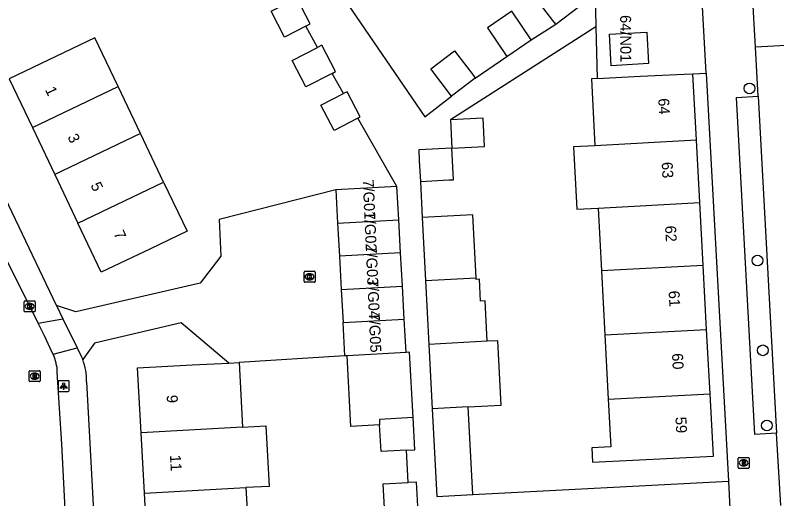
# Model space of a CAD drawing. Extents: x 158087 to 159494, y 382905 to 383981.
# Drawn here: x 158597.5 to 158667.2, y 383572.9 to 383617.1 of the extents above; entities that cross this region are included whole.
import ezdxf

# ---------------------------------------------------------------- set-up
doc = ezdxf.new("R2010")
doc.units = 0
for name, color, linetype in [('IMGEO_Boom', 7, 'Continuous'), ('IMGEO_Brandkraan', 7, 'Continuous'), ('IMGEO_Kolk', 7, 'Continuous'), ('IMGEO_Lichtpunt', 7, 'Continuous'), ('IMGEO_Pand', 7, 'Continuous'), ('IMGEO_Pand_nummerreeks', 7, 'Continuous'), ('IMGEO_Rijbaan_lokaal_open', 7, 'Continuous'), ('IMGEO_Rioolput', 7, 'Continuous'), ('IMGEO_Voetpad_open', 7, 'Continuous')]:
    doc.layers.add(name, color=color, linetype=linetype)

msp = doc.modelspace()

# ---------------------------------------------------------------- linework, layer by layer
at = {"layer": 'IMGEO_Boom'}
for centre in [(158664.689, 383610.437), (158665.416, 383594.692), (158665.909, 383586.484), (158666.277, 383579.614)]:
    msp.add_circle(centre, 0.489, dxfattribs=at)
at = {"layer": 'IMGEO_Brandkraan'}
for p, q in [((158663.654, 383575.76), (158663.654, 383576.612)), ((158663.729, 383576.686), (158664.581, 383576.686)), ((158664.142, 383576.466), (158664.167, 383576.466)), ((158664.655, 383576.612), (158664.655, 383575.76)), ((158664.581, 383575.686), (158663.729, 383575.686)), ((158664.165, 383575.906), (158664.14, 383575.906))]:
    msp.add_line(p, q, dxfattribs=at)
for points in [[(158663.654, 383575.76), (158663.654, 383576.612)], [(158663.729, 383576.686), (158664.581, 383576.686)], [(158664.002, 383576.386), (158664.002, 383575.986), (158664.215, 383575.986)], [(158664.233, 383576.386), (158664.002, 383576.386)], [(158664.181, 383576.305), (158664.127, 383576.305), (158664.127, 383576.229)], [(158664.127, 383576.229), (158664.18, 383576.229)], [(158664.655, 383576.612), (158664.655, 383575.76)], [(158664.581, 383575.686), (158663.729, 383575.686)], [(158664.189, 383576.153), (158664.127, 383576.153), (158664.127, 383576.072)], [(158664.127, 383576.072), (158664.189, 383576.072)]]:
    msp.add_lwpolyline(points, dxfattribs=at)
for centre, radius, start, end in [((158663.731, 383576.61), 0.0765, 91.55205, 178.44795), ((158663.731, 383576.61), 0.0765, 91.55205, 178.44795), ((158664.182, 383576.267), 0.0379, 267.82845, 90.93552), ((158664.237, 383576.241), 0.145, 59.4692, 91.53667), ((158664.262, 383576.288), 0.0922, 285.51372, 58.15012), ((158664.267, 383576.096), 0.105, 301.31148, 78.98903), ((158664.579, 383576.61), 0.0765, 1.55205, 88.44795), ((158664.579, 383576.61), 0.0765, 1.55205, 88.44795), ((158663.731, 383575.762), 0.0765, 181.55205, 268.44795), ((158663.731, 383575.762), 0.0765, 181.55205, 268.44795), ((158664.19, 383576.112), 0.0404, 269.87594, 90.50774), ((158664.221, 383576.237), 0.251, 268.66757, 293.53466), ((158664.579, 383575.762), 0.0765, 271.55205, 358.44795), ((158664.579, 383575.762), 0.0765, 271.55205, 358.44795)]:
    msp.add_arc(centre, radius, start, end, dxfattribs=at)
for centre, major_axis, ratio, start_param, end_param in [((158664.141, 383576.186), (-0.387, 0.002), 0.722429, 4.712389, 7.853982), ((158664.166, 383576.186), (-0.39, 0.002), 0.717154, 1.570796, 4.712389)]:
    msp.add_ellipse(centre, major_axis=major_axis, ratio=ratio, start_param=start_param, end_param=end_param, dxfattribs=at)
at = {"layer": 'IMGEO_Kolk'}
for p, q in [((158623.927, 383592.784), (158623.927, 383593.636)), ((158624.002, 383593.71), (158624.854, 383593.71)), ((158624.928, 383593.636), (158624.928, 383592.784)), ((158624.438, 383592.93), (158624.413, 383592.93)), ((158624.415, 383593.49), (158624.44, 383593.49)), ((158624.854, 383592.71), (158624.002, 383592.71)), ((158598.317, 383590.08), (158598.317, 383590.932)), ((158598.392, 383591.006), (158599.244, 383591.006)), ((158599.318, 383590.932), (158599.318, 383590.08)), ((158598.828, 383590.226), (158598.803, 383590.226)), ((158598.805, 383590.786), (158598.83, 383590.786)), ((158599.244, 383590.006), (158598.392, 383590.006))]:
    msp.add_line(p, q, dxfattribs=at)
for points in [[(158623.927, 383592.784), (158623.927, 383593.636)], [(158624.002, 383593.71), (158624.854, 383593.71)], [(158624.928, 383593.636), (158624.928, 383592.784)], [(158624.248, 383593.41), (158624.371, 383593.41), (158624.371, 383593.259), (158624.501, 383593.41), (158624.665, 383593.41), (158624.519, 383593.259), (158624.672, 383593.01), (158624.52, 383593.01), (158624.435, 383593.174), (158624.371, 383593.107), (158624.371, 383593.01), (158624.248, 383593.01), (158624.248, 383593.41)], [(158624.854, 383592.71), (158624.002, 383592.71)], [(158598.317, 383590.08), (158598.317, 383590.932)], [(158598.392, 383591.006), (158599.244, 383591.006)], [(158599.318, 383590.932), (158599.318, 383590.08)], [(158598.638, 383590.706), (158598.761, 383590.706), (158598.761, 383590.555), (158598.891, 383590.706), (158599.055, 383590.706), (158598.909, 383590.555), (158599.062, 383590.306), (158598.91, 383590.306), (158598.825, 383590.47), (158598.761, 383590.403), (158598.761, 383590.306), (158598.638, 383590.306), (158598.638, 383590.706)], [(158599.244, 383590.006), (158598.392, 383590.006)]]:
    msp.add_lwpolyline(points, dxfattribs=at)
for centre, start, end in [((158624.004, 383593.634), 91.55205, 178.44795), ((158624.004, 383593.634), 91.55205, 178.44795), ((158624.852, 383593.634), 1.55205, 88.44795), ((158624.852, 383593.634), 1.55205, 88.44795), ((158624.004, 383592.786), 181.55205, 268.44795), ((158624.004, 383592.786), 181.55205, 268.44795), ((158624.852, 383592.786), 271.55205, 358.44795), ((158624.852, 383592.786), 271.55205, 358.44795), ((158598.394, 383590.93), 91.55205, 178.44795), ((158598.394, 383590.93), 91.55205, 178.44795), ((158599.242, 383590.93), 1.55205, 88.44795), ((158599.242, 383590.93), 1.55205, 88.44795), ((158598.394, 383590.082), 181.55205, 268.44795), ((158598.394, 383590.082), 181.55205, 268.44795), ((158599.242, 383590.082), 271.55205, 358.44795), ((158599.242, 383590.082), 271.55205, 358.44795)]:
    msp.add_arc(centre, 0.0765, start, end, dxfattribs=at)
for centre, major_axis, ratio, start_param, end_param in [((158624.414, 383593.21), (-0.387, 0.002), 0.722429, 4.712389, 7.853982), ((158624.439, 383593.21), (-0.39, 0.002), 0.717154, 1.570796, 4.712389), ((158598.804, 383590.506), (-0.387, 0.002), 0.722429, 4.712389, 7.853982), ((158598.829, 383590.506), (-0.39, 0.002), 0.717154, 1.570796, 4.712389)]:
    msp.add_ellipse(centre, major_axis=major_axis, ratio=ratio, start_param=start_param, end_param=end_param, dxfattribs=at)
at = {"layer": 'IMGEO_Lichtpunt'}
for p, q in [((158601.428, 383583.614), (158601.428, 383582.807)), ((158601.428, 383583.614), (158601.428, 383582.807)), ((158602.33, 383583.709), (158601.522, 383583.709)), ((158602.33, 383583.709), (158601.522, 383583.709)), ((158602.424, 383582.807), (158602.424, 383583.614)), ((158602.424, 383582.807), (158602.424, 383583.614)), ((158601.522, 383582.713), (158602.33, 383582.713)), ((158601.522, 383582.713), (158602.33, 383582.713))]:
    msp.add_line(p, q, dxfattribs=at)
for points in [[(158601.802, 383583.278), (158601.841, 383583.25), (158601.653, 383582.988), (158601.615, 383583.015), (158601.802, 383583.278)], [(158601.904, 383583.23), (158601.951, 383583.23), (158601.951, 383582.908), (158601.904, 383582.908), (158601.904, 383583.23)], [(158602.014, 383583.25), (158602.052, 383583.277), (158602.239, 383583.015), (158602.2, 383582.987), (158602.014, 383583.25)]]:
    msp.add_lwpolyline(points, dxfattribs=at)
msp.add_circle((158601.927, 383583.412), 0.0994, dxfattribs=at)
for centre, start, end in [((158601.522, 383583.614), 90, 180), ((158601.522, 383583.614), 90, 180), ((158602.33, 383583.614), 0, 90), ((158602.33, 383583.614), 0, 90), ((158601.522, 383582.807), 180, 270), ((158601.522, 383582.807), 180, 270), ((158602.33, 383582.807), 270, 0), ((158602.33, 383582.807), 270, 360)]:
    msp.add_arc(centre, 0.0946, start, end, dxfattribs=at)
at = {"layer": 'IMGEO_Pand'}
for points in [[(158646.968, 383616.299), (158646.691, 383616.661), (158645.055, 383618.798), (158647.226, 383620.46), (158649.048, 383618.078)], [(158624.076, 383616.116), (158624.494, 383616.333), (158623.258, 383618.716), (158622.913, 383618.537)], [(158624.076, 383616.116), (158622.145, 383615.115), (158620.909, 383617.497), (158622.913, 383618.537)], [(158646.968, 383616.299), (158649.138, 383617.96), (158649.048, 383618.078)], [(158644.714, 383614.887), (158642.932, 383617.498), (158640.7, 383615.975), (158642.482, 383613.364)], [(158651.86, 383615.409), (158655.291, 383615.594), (158655.447, 383612.702), (158652.016, 383612.517), (158651.86, 383615.409)], [(158606.914, 383610.599), (158604.791, 383615.049), (158596.938, 383611.3), (158599.061, 383606.851)], [(158642.482, 383613.364), (158644.714, 383614.887)], [(158626.486, 383611.816), (158624.095, 383610.576), (158622.846, 383612.983), (158625.145, 383614.176)], [(158626.486, 383611.816), (158626.788, 383611.973), (158625.539, 383614.38), (158625.145, 383614.176)], [(158637.426, 383609.723), (158635.513, 383612.222), (158637.684, 383613.883), (158639.415, 383611.621), (158639.597, 383611.384)], [(158650.739, 383611.346), (158654.705, 383611.56), (158658.703, 383611.736), (158659.493, 383611.779)], [(158659.821, 383605.699), (158659.493, 383611.779)], [(158639.597, 383611.384), (158637.426, 383609.723)], [(158650.739, 383611.346), (158650.222, 383611.318), (158650.543, 383605.199)], [(158599.061, 383606.851), (158606.914, 383610.599)], [(158608.961, 383606.31), (158606.914, 383610.599)], [(158628.841, 383607.705), (158626.668, 383606.577), (158625.467, 383608.891), (158627.544, 383609.969)], [(158628.841, 383607.705), (158629.069, 383607.823), (158627.869, 383610.137), (158627.544, 383609.969)], [(158637.461, 383604.983), (158640.446, 383605.139), (158640.311, 383607.727), (158637.325, 383607.57)], [(158637.325, 383607.57), (158637.461, 383604.983)], [(158599.061, 383606.851), (158601.107, 383602.563)], [(158608.961, 383606.31), (158601.107, 383602.563)], [(158611.077, 383601.873), (158608.961, 383606.31)], [(158659.821, 383605.699), (158650.543, 383605.199)], [(158660.129, 383599.991), (158659.821, 383605.699)], [(158637.461, 383604.983), (158634.416, 383604.824), (158634.469, 383603.808), (158634.567, 383601.924)], [(158634.567, 383601.924), (158637.175, 383602.065), (158637.612, 383602.088), (158637.461, 383604.983)], [(158650.543, 383605.199), (158648.565, 383605.092), (158648.873, 383599.384), (158650.843, 383599.49)], [(158601.107, 383602.563), (158603.224, 383598.126)], [(158603.224, 383598.126), (158611.077, 383601.873)], [(158611.077, 383601.873), (158613.224, 383597.373), (158609.885, 383595.78), (158605.372, 383593.626), (158603.224, 383598.126)], [(158632.416, 383601.463), (158626.824, 383601.155)], [(158632.583, 383598.428), (158632.416, 383601.463)], [(158626.824, 383601.155), (158626.991, 383598.12)], [(158650.843, 383599.49), (158660.129, 383599.991)], [(158660.439, 383594.247), (158660.129, 383599.991)], [(158650.843, 383599.49), (158651.145, 383593.746)], [(158639.668, 383593.127), (158639.367, 383598.871), (158634.74, 383598.621)], [(158634.74, 383598.621), (158635.041, 383592.878)], [(158626.991, 383598.12), (158632.583, 383598.428)], [(158626.991, 383598.12), (158627.159, 383595.084)], [(158632.75, 383595.393), (158632.583, 383598.428)], [(158632.75, 383595.393), (158627.159, 383595.084)], [(158627.159, 383595.084), (158627.326, 383592.049)], [(158632.918, 383592.357), (158632.75, 383595.393)], [(158660.439, 383594.247), (158651.145, 383593.746)], [(158651.145, 383593.746), (158651.453, 383587.889)], [(158660.755, 383588.391), (158660.439, 383594.247)], [(158635.041, 383592.878), (158639.668, 383593.127)], [(158640.695, 383587.308), (158640.502, 383590.997), (158640.073, 383590.975), (158639.968, 383592.984), (158639.676, 383592.969), (158639.668, 383593.127)], [(158627.326, 383592.049), (158632.918, 383592.357)], [(158633.085, 383589.322), (158632.918, 383592.357)], [(158635.041, 383592.878), (158635.348, 383587.02)], [(158627.326, 383592.049), (158627.494, 383589.014)], [(158627.494, 383589.014), (158633.085, 383589.322)], [(158627.661, 383585.978), (158627.494, 383589.014)], [(158633.253, 383586.287), (158633.085, 383589.322)], [(158651.453, 383587.889), (158660.755, 383588.391)], [(158661.072, 383582.509), (158660.755, 383588.391)], [(158640.695, 383587.308), (158635.348, 383587.02)], [(158638.937, 383581.316), (158641.952, 383581.478), (158641.644, 383587.36), (158640.695, 383587.308)], [(158651.453, 383587.889), (158651.762, 383582.007)], [(158635.348, 383587.02), (158635.656, 383581.139)], [(158627.861, 383585.989), (158627.661, 383585.978)], [(158633.253, 383586.287), (158627.861, 383585.989)], [(158630.842, 383579.677), (158628.218, 383579.532), (158627.861, 383585.989)], [(158633.906, 383580.334), (158633.57, 383586.304), (158633.253, 383586.287)], [(158609.016, 383578.939), (158608.688, 383584.877), (158613.681, 383585.152), (158617.042, 383585.323)], [(158617.042, 383585.323), (158617.975, 383585.371)], [(158617.975, 383585.371), (158618.302, 383579.451)], [(158651.762, 383582.007), (158651.991, 383577.646), (158650.25, 383577.554), (158650.313, 383576.262), (158661.38, 383576.806), (158661.072, 383582.509)], [(158651.762, 383582.007), (158661.072, 383582.509)], [(158638.937, 383581.316), (158635.656, 383581.139)], [(158635.656, 383581.139), (158636.076, 383573.119), (158639.357, 383573.291)], [(158639.357, 383573.291), (158638.937, 383581.316)], [(158633.906, 383580.334), (158630.815, 383580.163), (158630.842, 383579.677)], [(158633.294, 383577.357), (158630.977, 383577.231), (158630.842, 383579.677)], [(158633.294, 383577.357), (158634.065, 383577.399), (158633.906, 383580.334)], [(158618.302, 383579.451), (158609.016, 383578.939)], [(158618.302, 383579.451), (158620.424, 383579.568), (158620.729, 383574.043), (158618.606, 383573.926)], [(158609.32, 383573.414), (158609.016, 383578.939)], [(158634.377, 383571.671), (158631.302, 383571.504), (158631.152, 383574.269), (158633.455, 383574.394)], [(158634.377, 383571.671), (158634.227, 383574.436), (158633.455, 383574.394)], [(158609.32, 383573.414), (158618.606, 383573.926)], [(158609.638, 383567.655), (158609.32, 383573.414)], [(158618.606, 383573.926), (158618.924, 383568.167)]]:
    msp.add_lwpolyline(points, dxfattribs=at)
at = {"layer": 'IMGEO_Rijbaan_lokaal_open'}
for points in [[(158660.723, 383611.837), (158659.969, 383625.636), (158659.962, 383626.325)], [(158650.569, 383619.241), (158650.637, 383616.062)], [(158665.226, 383614.207), (158664.959, 383619.044)], [(158650.637, 383616.062), (158650.739, 383611.346)], [(158668.602, 383614.398), (158665.226, 383614.207)], [(158665.463, 383609.727), (158665.226, 383614.207)], [(158659.493, 383611.779), (158660.723, 383611.837)], [(158665.463, 383609.727), (158667.153, 383578.917)], [(158599.588, 383588.954), (158592.798, 383602.543), (158590.049, 383608.175), (158589.515, 383609.256)], [(158626.824, 383601.155), (158616.171, 383598.459), (158616.304, 383595.101), (158614.412, 383592.628), (158603.043, 383590.015), (158601.262, 383590.591)], [(158601.262, 383590.591), (158601.853, 383589.357)], [(158600.961, 383586.127), (158600.848, 383586.347), (158600.189, 383587.744), (158599.588, 383588.954)], [(158601.853, 383589.357), (158603.154, 383586.723)], [(158617.042, 383585.323), (158612.677, 383588.986), (158604.751, 383587.124), (158603.671, 383585.64)], [(158603.154, 383586.723), (158603.566, 383585.89), (158603.671, 383585.64)], [(158627.661, 383585.978), (158617.975, 383585.371)], [(158605.871, 383502.536), (158605.085, 383516.613), (158604.332, 383531.556), (158604.294, 383532.21), (158604.075, 383535.954), (158603.307, 383549.063), (158602.483, 383563.627), (158601.748, 383577.901), (158601.347, 383584.473)], [(158667.539, 383572.294), (158667.153, 383578.917)]]:
    msp.add_lwpolyline(points, dxfattribs=at)
msp.add_arc((158597.358, 383584.414), 3.989, 0.84442, 25.428, dxfattribs=at)
at = {"layer": 'IMGEO_Rioolput'}
for p, q in [((158598.77, 383583.697), (158598.77, 383584.549)), ((158598.845, 383584.623), (158599.697, 383584.623)), ((158599.771, 383584.549), (158599.771, 383583.697)), ((158599.281, 383583.843), (158599.256, 383583.843)), ((158599.258, 383584.403), (158599.283, 383584.403)), ((158599.697, 383583.623), (158598.845, 383583.623))]:
    msp.add_line(p, q, dxfattribs=at)
for points in [[(158598.77, 383583.697), (158598.77, 383584.549)], [(158598.845, 383584.623), (158599.697, 383584.623)], [(158599.771, 383584.549), (158599.771, 383583.697)], [(158599.359, 383584.321), (158599.107, 383584.323), (158599.107, 383583.923)], [(158599.107, 383583.923), (158599.231, 383583.923), (158599.231, 383584.085), (158599.242, 383584.085)], [(158599.285, 383584.242), (158599.231, 383584.242), (158599.231, 383584.161)], [(158599.231, 383584.161), (158599.283, 383584.161)], [(158599.289, 383584.056), (158599.36, 383583.923), (158599.5, 383583.923), (158599.435, 383584.049)], [(158599.697, 383583.623), (158598.845, 383583.623)]]:
    msp.add_lwpolyline(points, dxfattribs=at)
for centre, radius, start, end in [((158598.847, 383584.547), 0.0765, 91.55205, 178.44795), ((158598.847, 383584.547), 0.0765, 91.55205, 178.44795), ((158599.695, 383584.547), 0.0765, 1.55205, 88.44795), ((158599.695, 383584.547), 0.0765, 1.55205, 88.44795), ((158599.241, 383584.032), 0.0533, 26.02933, 88.69889), ((158599.267, 383584.35), 0.19, 274.7715, 282.96867), ((158599.291, 383584.146), 0.0964, 77.00612, 93.18647), ((158599.305, 383584.203), 0.0378, 276.66336, 79.67722), ((158599.358, 383584.211), 0.109, 350.36119, 89.41601), ((158599.356, 383584.211), 0.112, 277.58423, 350.98172), ((158599.34, 383583.996), 0.108, 29.51342, 73.79051), ((158598.847, 383583.699), 0.0765, 181.55205, 268.44795), ((158598.847, 383583.699), 0.0765, 181.55205, 268.44795), ((158599.695, 383583.699), 0.0765, 271.55205, 358.44795), ((158599.695, 383583.699), 0.0765, 271.55205, 358.44795)]:
    msp.add_arc(centre, radius, start, end, dxfattribs=at)
for centre, major_axis, ratio, start_param, end_param in [((158599.257, 383584.123), (-0.387, 0.002), 0.722429, 4.712389, 7.853982), ((158599.282, 383584.123), (-0.39, 0.002), 0.717154, 1.570796, 4.712389)]:
    msp.add_ellipse(centre, major_axis=major_axis, ratio=ratio, start_param=start_param, end_param=end_param, dxfattribs=at)
at = {"layer": 'IMGEO_Voetpad_open'}
for points in [[(158627.513, 383618.775), (158634.972, 383607.845), (158637.426, 383609.723)], [(158625.145, 383614.176), (158624.076, 383616.116)], [(158650.637, 383616.062), (158637.325, 383607.57)], [(158644.714, 383614.887), (158646.968, 383616.299)], [(158601.262, 383590.591), (158594.067, 383605.6), (158591.349, 383611.256), (158592.055, 383614.205)], [(158639.597, 383611.384), (158642.482, 383613.364)], [(158627.544, 383609.969), (158626.486, 383611.816)], [(158660.723, 383611.837), (158662.762, 383574.518)], [(158667.153, 383578.917), (158665.186, 383578.797), (158663.488, 383609.609), (158665.463, 383609.727)], [(158632.416, 383601.463), (158628.841, 383607.705)], [(158634.567, 383601.924), (158634.74, 383598.621)], [(158599.588, 383588.954), (158601.853, 383589.357)], [(158600.961, 383586.127), (158603.154, 383586.723)], [(158604.023, 383583.607), (158606.636, 383535.182)], [(158633.455, 383574.394), (158633.294, 383577.357)], [(158639.357, 383573.291), (158662.762, 383574.518)], [(158662.762, 383574.518), (158662.899, 383572.01), (158662.901, 383571.964)]]:
    msp.add_lwpolyline(points, dxfattribs=at)
msp.add_arc((158598.512, 383583.7), 5.512, 359.03505, 20.61092, dxfattribs=at)

# ---------------------------------------------------------------- texts
at = {"layer": 'IMGEO_Pand_nummerreeks'}
for s, rotation, p in [('64/N01', 270.25762, (158652.848, 383617.142)), ('1', 295.51039, (158600.197, 383610.322)), ('64', 273.08845, (158656.33, 383609.513)), ('3', 295.51039, (158602.256, 383606.006)), ('63', 273.08803, (158656.645, 383603.685)), ('7/G01', 272.58579, (158629.29, 383602.091)), ('5', 295.51039, (158604.365, 383601.588)), ('7/G02', 272.58579, (158629.423, 383599.133)), ('62', 273.08845, (158656.959, 383597.859)), ('7', 295.51039, (158606.473, 383597.169)), ('7/G03', 272.58579, (158629.563, 383596.053)), ('7/G04', 272.58579, (158629.701, 383592.978)), ('61', 273.08845, (158657.28, 383591.914)), ('7/G05', 272.58383, (158629.84, 383589.903)), ('60', 273.08845, (158657.588, 383586.195)), ('9', 273.15729, (158611.349, 383582.379)), ('59', 273.08845, (158657.903, 383580.369)), ('11', 273.15729, (158611.652, 383576.901))]:
    msp.add_text(s, height=1, rotation=rotation, dxfattribs=at).set_placement(p)

doc.saveas('drawing.dxf')
